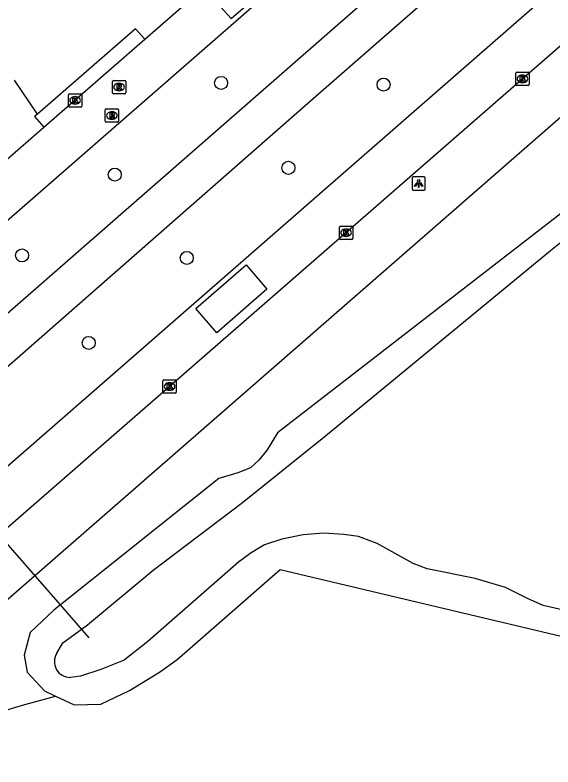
# Model space of a CAD drawing. Extents: x 155275 to 156263, y 382654 to 383635.
# Drawn here: x 155960.8 to 156001.1, y 383219.4 to 383275.9 of the extents above; entities that cross this region are included whole.
import ezdxf

# ---------------------------------------------------------------- set-up
doc = ezdxf.new("R2010")
doc.units = 0
for name, color, linetype in [('IMGEO_Boom', 7, 'Continuous'), ('IMGEO_Duiker', 7, 'Continuous'), ('IMGEO_Fietspad_gesloten', 7, 'Continuous'), ('IMGEO_Groenvoorziening', 7, 'Continuous'), ('IMGEO_Kolk', 7, 'Continuous'), ('IMGEO_Lichtpunt', 7, 'Continuous'), ('IMGEO_Meer_plas_ven_vijver', 7, 'Continuous'), ('IMGEO_Rijbaan_lokaal_gesloten', 7, 'Continuous'), ('IMGEO_Rijbaan_lokaal_open', 7, 'Continuous'), ('IMGEO_Rioolput', 7, 'Continuous'), ('IMGEO_Voetpad_gesloten', 7, 'Continuous'), ('IMGEO_Voetpad_open', 7, 'Continuous')]:
    doc.layers.add(name, color=color, linetype=linetype)

msp = doc.modelspace()

# ---------------------------------------------------------------- linework, layer by layer
at = {"layer": 'IMGEO_Boom'}
for centre in [(155976.229, 383270.771), (155988.422, 383270.64), (155981.278, 383264.393), (155968.246, 383263.88), (155961.289, 383257.817), (155973.656, 383257.626), (155966.291, 383251.249)]:
    msp.add_circle(centre, 0.489, dxfattribs=at)
at = {"layer": 'IMGEO_Duiker'}
msp.add_lwpolyline([(155966.319, 383229.111), (155964.17, 383231.575), (155953.598, 383243.702), (155951.621, 383245.97), (155948.156, 383249.945), (155945.85, 383252.589), (155941.394, 383257.701), (155939.482, 383259.894)], dxfattribs=at)
at = {"layer": 'IMGEO_Fietspad_gesloten'}
for points in [[(156057.458, 383338.499), (156051.579, 383333.37), (155951.621, 383245.97), (155935.716, 383232.066)], [(155937.788, 383229.844), (155953.598, 383243.702), (155982.947, 383269.426), (156053.682, 383331.24), (156059.369, 383336.222)]]:
    msp.add_lwpolyline(points, dxfattribs=at)
at = {"layer": 'IMGEO_Groenvoorziening'}
for points in [[(156011.342, 383268.408), (156010.96, 383268.443), (156010.349, 383268.339), (156009.61, 383267.932), (156007.889, 383266.354), (156005.641, 383264.276), (156002.26, 383261.371), (155980.464, 383244.499), (155979.678, 383243.224), (155979.051, 383242.433), (155978.425, 383241.856), (155977.49, 383241.495), (155976.07, 383241.059), (155964.17, 383231.575), (155963.675, 383231.184), (155961.906, 383229.504), (155961.446, 383227.8), (155961.669, 383226.536), (155962.978, 383225.129), (155963.804, 383224.733)], [(155963.804, 383224.733), (155965.202, 383224.063), (155967.202, 383224.125), (155969.345, 383225.156), (155971.608, 383226.517), (155972.935, 383227.477), (155973.687, 383228.128), (155980.655, 383234.237), (156023.36, 383224.089)], [(155945.756, 383219.407), (155961.497, 383224.109), (155963.804, 383224.733)]]:
    msp.add_lwpolyline(points, dxfattribs=at)
at = {"layer": 'IMGEO_Kolk'}
for p, q in [((155998.347, 383270.651), (155998.347, 383271.503)), ((155998.422, 383271.577), (155999.274, 383271.577)), ((155998.835, 383271.357), (155998.86, 383271.357)), ((155999.348, 383271.503), (155999.348, 383270.651)), ((155998.858, 383270.797), (155998.833, 383270.797)), ((155999.274, 383270.577), (155998.422, 383270.577)), ((155964.771, 383269.031), (155964.771, 383269.883)), ((155964.846, 383269.957), (155965.698, 383269.957)), ((155965.259, 383269.737), (155965.284, 383269.737)), ((155965.772, 383269.883), (155965.772, 383269.031)), ((155965.282, 383269.177), (155965.257, 383269.177)), ((155965.698, 383268.957), (155964.846, 383268.957)), ((155985.108, 383259.094), (155985.108, 383259.946)), ((155985.183, 383260.02), (155986.035, 383260.02)), ((155985.596, 383259.8), (155985.621, 383259.8)), ((155986.109, 383259.946), (155986.109, 383259.094)), ((155986.035, 383259.02), (155985.183, 383259.02)), ((155985.619, 383259.24), (155985.594, 383259.24)), ((155971.867, 383247.549), (155971.867, 383248.401)), ((155971.942, 383248.475), (155972.794, 383248.475)), ((155972.355, 383248.255), (155972.38, 383248.255)), ((155972.868, 383248.401), (155972.868, 383247.549)), ((155972.378, 383247.695), (155972.353, 383247.695)), ((155972.794, 383247.475), (155971.942, 383247.475))]:
    msp.add_line(p, q, dxfattribs=at)
for points in [[(155998.347, 383270.651), (155998.347, 383271.503)], [(155998.422, 383271.577), (155999.274, 383271.577)], [(155999.348, 383271.503), (155999.348, 383270.651)], [(155998.668, 383271.277), (155998.791, 383271.277), (155998.791, 383271.126), (155998.921, 383271.277), (155999.085, 383271.277), (155998.939, 383271.126), (155999.092, 383270.877), (155998.94, 383270.877), (155998.855, 383271.041), (155998.791, 383270.974), (155998.791, 383270.877), (155998.668, 383270.877), (155998.668, 383271.277)], [(155999.274, 383270.577), (155998.422, 383270.577)], [(155964.771, 383269.031), (155964.771, 383269.883)], [(155964.846, 383269.957), (155965.698, 383269.957)], [(155965.092, 383269.657), (155965.215, 383269.657), (155965.215, 383269.506), (155965.345, 383269.657), (155965.509, 383269.657), (155965.363, 383269.506), (155965.516, 383269.257), (155965.364, 383269.257), (155965.279, 383269.421), (155965.215, 383269.354), (155965.215, 383269.257), (155965.092, 383269.257), (155965.092, 383269.657)], [(155965.772, 383269.883), (155965.772, 383269.031)], [(155965.698, 383268.957), (155964.846, 383268.957)], [(155985.108, 383259.094), (155985.108, 383259.946)], [(155985.183, 383260.02), (155986.035, 383260.02)], [(155985.429, 383259.72), (155985.552, 383259.72), (155985.552, 383259.569), (155985.682, 383259.72), (155985.846, 383259.72), (155985.7, 383259.569), (155985.853, 383259.32), (155985.701, 383259.32), (155985.616, 383259.484), (155985.552, 383259.417), (155985.552, 383259.32), (155985.429, 383259.32), (155985.429, 383259.72)], [(155986.109, 383259.946), (155986.109, 383259.094)], [(155986.035, 383259.02), (155985.183, 383259.02)], [(155971.867, 383247.549), (155971.867, 383248.401)], [(155971.942, 383248.475), (155972.794, 383248.475)], [(155972.868, 383248.401), (155972.868, 383247.549)], [(155972.188, 383248.175), (155972.311, 383248.175), (155972.311, 383248.024), (155972.441, 383248.175), (155972.605, 383248.175), (155972.459, 383248.024), (155972.612, 383247.775), (155972.46, 383247.775), (155972.375, 383247.939), (155972.311, 383247.872), (155972.311, 383247.775), (155972.188, 383247.775), (155972.188, 383248.175)], [(155972.794, 383247.475), (155971.942, 383247.475)]]:
    msp.add_lwpolyline(points, dxfattribs=at)
for centre, start, end in [((155998.424, 383271.501), 91.552, 178.448), ((155998.424, 383271.501), 91.552, 178.448), ((155999.272, 383271.501), 1.552, 88.448), ((155999.272, 383271.501), 1.552, 88.448), ((155998.424, 383270.653), 181.552, 268.448), ((155998.424, 383270.653), 181.552, 268.448), ((155999.272, 383270.653), 271.552, 358.448), ((155999.272, 383270.653), 271.552, 358.448), ((155964.848, 383269.881), 91.552, 178.448), ((155964.848, 383269.881), 91.552, 178.448), ((155965.696, 383269.881), 1.552, 88.448), ((155965.696, 383269.881), 1.552, 88.448), ((155964.848, 383269.033), 181.552, 268.448), ((155964.848, 383269.033), 181.552, 268.448), ((155965.696, 383269.033), 271.552, 358.448), ((155965.696, 383269.033), 271.552, 358.448), ((155985.185, 383259.944), 91.552, 178.448), ((155985.185, 383259.944), 91.552, 178.448), ((155986.033, 383259.944), 1.552, 88.448), ((155986.033, 383259.944), 1.552, 88.448), ((155985.185, 383259.096), 181.552, 268.448), ((155985.185, 383259.096), 181.552, 268.448), ((155986.033, 383259.096), 271.552, 358.448), ((155986.033, 383259.096), 271.552, 358.448), ((155971.944, 383248.399), 91.552, 178.448), ((155971.944, 383248.399), 91.552, 178.448), ((155972.792, 383248.399), 1.552, 88.448), ((155972.792, 383248.399), 1.552, 88.448), ((155971.944, 383247.551), 181.552, 268.448), ((155971.944, 383247.551), 181.552, 268.448), ((155972.792, 383247.551), 271.552, 358.448), ((155972.792, 383247.551), 271.552, 358.448)]:
    msp.add_arc(centre, 0.0765, start, end, dxfattribs=at)
for centre, major_axis, ratio, start_param, end_param in [((155998.834, 383271.077), (-0.387, 0.002), 0.722429, 4.712389, 7.853982), ((155998.859, 383271.077), (-0.39, 0.002), 0.717154, 1.570796, 4.712389), ((155965.258, 383269.457), (-0.387, 0.002), 0.722429, 4.712389, 7.853982), ((155965.283, 383269.457), (-0.39, 0.002), 0.717154, 1.570796, 4.712389), ((155985.595, 383259.52), (-0.387, 0.002), 0.722429, 4.712389, 7.853982), ((155985.62, 383259.52), (-0.39, 0.002), 0.717154, 1.570796, 4.712389), ((155972.354, 383247.975), (-0.387, 0.002), 0.722429, 4.712389, 7.853982), ((155972.379, 383247.975), (-0.39, 0.002), 0.717154, 1.570796, 4.712389)]:
    msp.add_ellipse(centre, major_axis=major_axis, ratio=ratio, start_param=start_param, end_param=end_param, dxfattribs=at)
at = {"layer": 'IMGEO_Lichtpunt'}
for p, q in [((155990.558, 383263.623), (155990.558, 383262.816)), ((155990.558, 383263.623), (155990.558, 383262.816)), ((155991.46, 383263.718), (155990.652, 383263.718)), ((155991.46, 383263.718), (155990.652, 383263.718)), ((155991.554, 383262.816), (155991.554, 383263.623)), ((155991.554, 383262.816), (155991.554, 383263.623)), ((155990.652, 383262.722), (155991.46, 383262.722)), ((155990.652, 383262.722), (155991.46, 383262.722))]:
    msp.add_line(p, q, dxfattribs=at)
for points in [[(155990.932, 383263.287), (155990.971, 383263.259), (155990.783, 383262.997), (155990.745, 383263.024), (155990.932, 383263.287)], [(155991.034, 383263.239), (155991.081, 383263.239), (155991.081, 383262.917), (155991.034, 383262.917), (155991.034, 383263.239)], [(155991.144, 383263.259), (155991.182, 383263.286), (155991.369, 383263.024), (155991.33, 383262.996), (155991.144, 383263.259)]]:
    msp.add_lwpolyline(points, dxfattribs=at)
msp.add_circle((155991.057, 383263.421), 0.0994, dxfattribs=at)
for centre, start, end in [((155990.652, 383263.623), 90, 180), ((155990.652, 383263.623), 90, 180), ((155991.46, 383263.623), 0, 90), ((155991.46, 383263.623), 0, 90), ((155990.652, 383262.816), 180, 270), ((155990.652, 383262.816), 180, 270), ((155991.46, 383262.816), 270, 0), ((155991.46, 383262.816), 270, 360)]:
    msp.add_arc(centre, 0.0946, start, end, dxfattribs=at)
at = {"layer": 'IMGEO_Meer_plas_ven_vijver'}
for points in [[(155963.911, 383227.957), (155964.362, 383228.735), (155966.205, 383230.087), (155971.121, 383234.183), (155977.839, 383239.263), (155984.065, 383244.26), (156000.942, 383258.188), (156002.712, 383259.582), (156011.636, 383266.441), (156012.328, 383266.957)], [(156001.823, 383231.214), (156000.409, 383231.521), (155999.221, 383232.053), (155997.562, 383232.873), (155995.289, 383233.548), (155991.705, 383234.286), (155990.64, 383234.675), (155987.936, 383236.191), (155986.543, 383236.703), (155985.437, 383236.866), (155983.922, 383236.969), (155982.385, 383236.826), (155980.788, 383236.518), (155979.477, 383236.088), (155978.494, 383235.494), (155977.531, 383234.777), (155970.731, 383228.817), (155968.949, 383227.424), (155967.209, 383226.728), (155965.672, 383226.216), (155964.915, 383226.134)]]:
    msp.add_lwpolyline(points, dxfattribs=at)
msp.add_arc((155964.892, 383227.309), 1.175, 146.5475, 271.1393, dxfattribs=at)
at = {"layer": 'IMGEO_Rijbaan_lokaal_gesloten'}
for points in [[(156047.828, 383337.031), (156044.212, 383333.905), (156005.535, 383300.011), (155948.156, 383249.945), (155937.002, 383240.244)], [(155946.609, 383230.157), (156053.445, 383323.434), (156057.298, 383326.814)], [(156019.756, 383289.346), (156016.28, 383286.278), (156014.334, 383284.597), (155943.067, 383222.447)], [(155970.509, 383274.055), (155975.918, 383278.787)], [(155962.933, 383267.457), (155970.509, 383274.055)], [(155936.216, 383244.222), (155945.85, 383252.589), (155960.371, 383265.229), (155961.175, 383265.928), (155962.933, 383267.457)]]:
    msp.add_lwpolyline(points, dxfattribs=at)
at = {"layer": 'IMGEO_Rijbaan_lokaal_open'}
for points in [[(155976.992, 383275.603), (155980.766, 383278.886), (155979.203, 383280.67), (155975.404, 383277.35), (155976.992, 383275.603)], [(155970.509, 383274.055), (155969.799, 383274.837), (155962.447, 383268.433)], [(155962.447, 383268.433), (155960.729, 383270.972)], [(155979.662, 383255.281), (155975.913, 383251.996), (155974.343, 383253.826), (155978.101, 383257.105), (155979.662, 383255.281)]]:
    msp.add_lwpolyline(points, dxfattribs=at)
at = {"layer": 'IMGEO_Rioolput'}
for p, q in [((155968.07, 383270.033), (155968.07, 383270.885)), ((155968.145, 383270.959), (155968.997, 383270.959)), ((155969.071, 383270.885), (155969.071, 383270.033)), ((155968.558, 383270.739), (155968.583, 383270.739)), ((155968.997, 383269.959), (155968.145, 383269.959)), ((155968.581, 383270.179), (155968.556, 383270.179)), ((155967.532, 383267.89), (155967.532, 383268.742)), ((155967.607, 383268.816), (155968.459, 383268.816)), ((155968.02, 383268.596), (155968.045, 383268.596)), ((155968.533, 383268.742), (155968.533, 383267.89)), ((155968.043, 383268.036), (155968.018, 383268.036)), ((155968.459, 383267.816), (155967.607, 383267.816))]:
    msp.add_line(p, q, dxfattribs=at)
for points in [[(155968.07, 383270.033), (155968.07, 383270.885)], [(155968.145, 383270.959), (155968.997, 383270.959)], [(155969.071, 383270.885), (155969.071, 383270.033)], [(155968.659, 383270.657), (155968.407, 383270.659), (155968.407, 383270.259)], [(155968.407, 383270.259), (155968.531, 383270.259), (155968.531, 383270.421), (155968.542, 383270.421)], [(155968.585, 383270.578), (155968.531, 383270.578), (155968.531, 383270.497)], [(155968.531, 383270.497), (155968.583, 383270.497)], [(155968.589, 383270.392), (155968.66, 383270.259), (155968.8, 383270.259), (155968.735, 383270.385)], [(155968.997, 383269.959), (155968.145, 383269.959)], [(155967.532, 383267.89), (155967.532, 383268.742)], [(155967.607, 383268.816), (155968.459, 383268.816)], [(155968.533, 383268.742), (155968.533, 383267.89)], [(155968.121, 383268.514), (155967.869, 383268.516), (155967.869, 383268.116)], [(155967.869, 383268.116), (155967.993, 383268.116), (155967.993, 383268.278), (155968.004, 383268.278)], [(155968.047, 383268.435), (155967.993, 383268.435), (155967.993, 383268.354)], [(155967.993, 383268.354), (155968.045, 383268.354)], [(155968.051, 383268.249), (155968.122, 383268.116), (155968.262, 383268.116), (155968.197, 383268.242)], [(155968.459, 383267.816), (155967.607, 383267.816)]]:
    msp.add_lwpolyline(points, dxfattribs=at)
for centre, radius, start, end in [((155968.147, 383270.883), 0.0765, 91.552, 178.448), ((155968.147, 383270.883), 0.0765, 91.552, 178.448), ((155968.995, 383270.883), 0.0765, 1.552, 88.448), ((155968.995, 383270.883), 0.0765, 1.552, 88.448), ((155968.541, 383270.368), 0.0533, 26.0293, 88.6989), ((155968.567, 383270.686), 0.19, 274.7715, 282.9687), ((155968.591, 383270.482), 0.0964, 77.0061, 93.1865), ((155968.605, 383270.539), 0.0378, 276.6634, 79.6772), ((155968.658, 383270.547), 0.109, 350.3612, 89.416), ((155968.656, 383270.547), 0.112, 277.5842, 350.9817), ((155968.64, 383270.332), 0.108, 29.5134, 73.7905), ((155968.147, 383270.035), 0.0765, 181.552, 268.448), ((155968.147, 383270.035), 0.0765, 181.552, 268.448), ((155968.995, 383270.035), 0.0765, 271.552, 358.448), ((155968.995, 383270.035), 0.0765, 271.552, 358.448), ((155967.609, 383268.74), 0.0765, 91.552, 178.448), ((155967.609, 383268.74), 0.0765, 91.552, 178.448), ((155968.457, 383268.74), 0.0765, 1.552, 88.448), ((155968.457, 383268.74), 0.0765, 1.552, 88.448), ((155968.003, 383268.225), 0.0533, 26.0293, 88.6989), ((155968.029, 383268.543), 0.19, 274.7715, 282.9687), ((155968.053, 383268.339), 0.0964, 77.0061, 93.1865), ((155968.067, 383268.396), 0.0378, 276.6634, 79.6772), ((155968.12, 383268.404), 0.109, 350.3612, 89.416), ((155968.118, 383268.404), 0.112, 277.5842, 350.9817), ((155968.102, 383268.189), 0.108, 29.5134, 73.7905), ((155967.609, 383267.892), 0.0765, 181.552, 268.448), ((155967.609, 383267.892), 0.0765, 181.552, 268.448), ((155968.457, 383267.892), 0.0765, 271.552, 358.448), ((155968.457, 383267.892), 0.0765, 271.552, 358.448)]:
    msp.add_arc(centre, radius, start, end, dxfattribs=at)
for centre, major_axis, ratio, start_param, end_param in [((155968.557, 383270.459), (-0.387, 0.002), 0.722429, 4.712389, 7.853982), ((155968.582, 383270.459), (-0.39, 0.002), 0.717154, 1.570796, 4.712389), ((155968.019, 383268.316), (-0.387, 0.002), 0.722429, 4.712389, 7.853982), ((155968.044, 383268.316), (-0.39, 0.002), 0.717154, 1.570796, 4.712389)]:
    msp.add_ellipse(centre, major_axis=major_axis, ratio=ratio, start_param=start_param, end_param=end_param, dxfattribs=at)
at = {"layer": 'IMGEO_Voetpad_gesloten'}
msp.add_lwpolyline([(155962.447, 383268.433), (155962.236, 383268.25), (155962.933, 383267.457)], dxfattribs=at)
at = {"layer": 'IMGEO_Voetpad_open'}
msp.add_lwpolyline([(155945.756, 383219.407), (155976.875, 383246.554), (156016.784, 383281.38)], dxfattribs=at)

doc.saveas('drawing.dxf')
